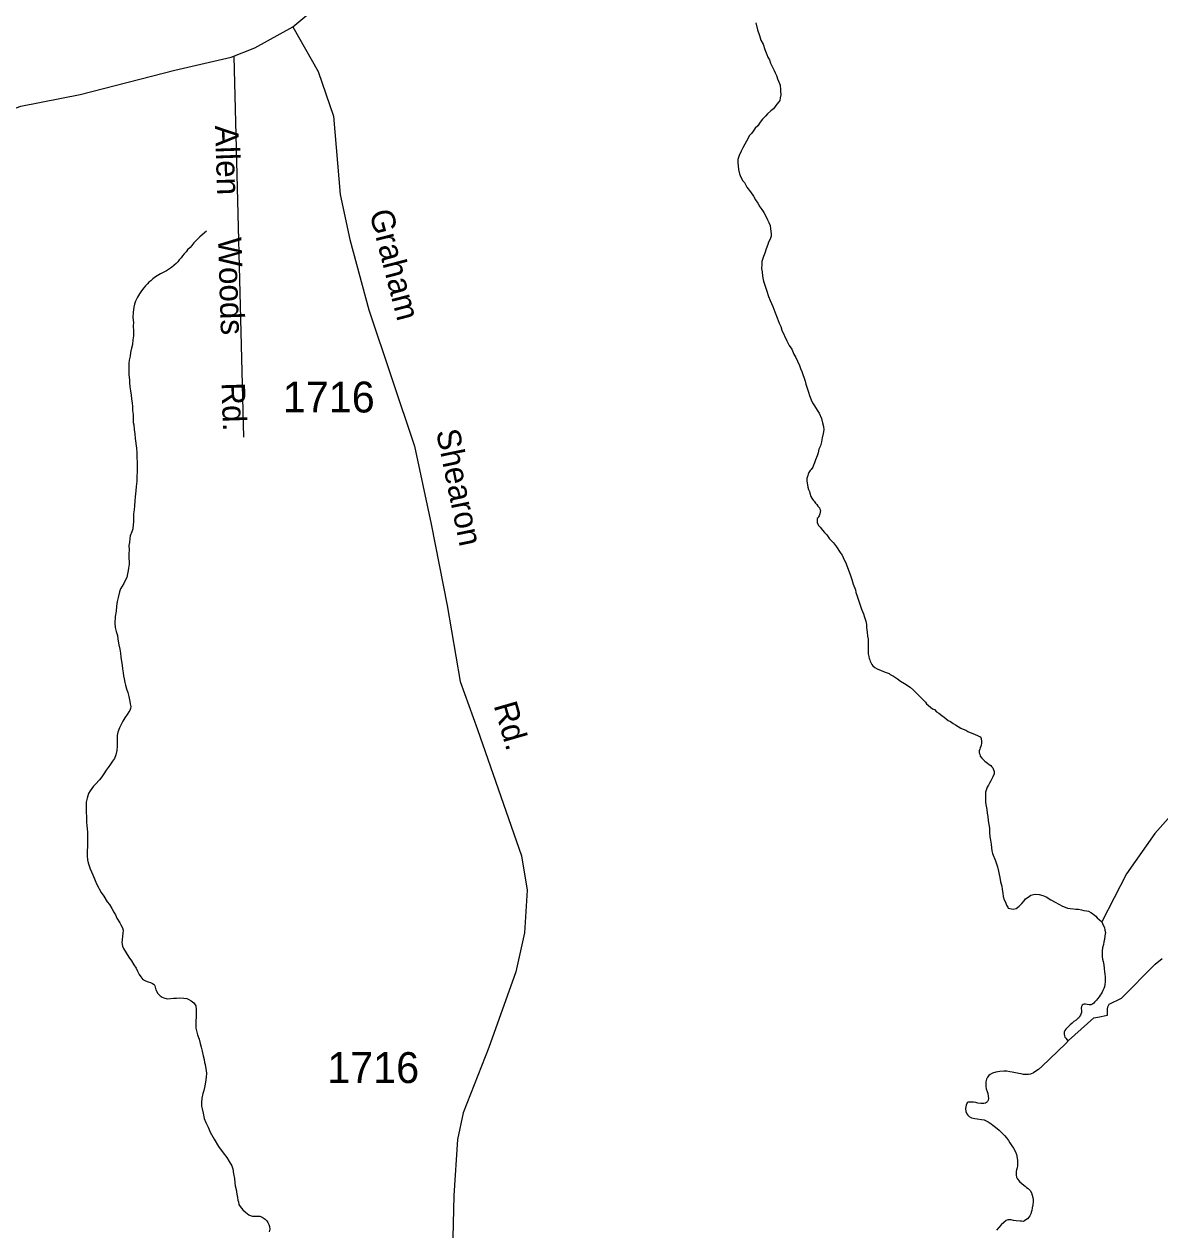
# Model space of a CAD drawing. Extents: x 2056842 to 2160602, y 826753 to 1016856.
# Drawn here: x 2121968 to 2126563, y 841891 to 846772 of the extents above; entities that cross this region are included whole.
import ezdxf

# ---------------------------------------------------------------- set-up
doc = ezdxf.new("R2010")
doc.units = 0
for name, color, linetype in [('Exist Hydrographic Creek Single Shore', 7, 'Continuous'), ('Exist Road Non-System Type 51', 7, 'Continuous'), ('Exist Road Non-System Type 51 Label', 7, 'Continuous'), ('Exist Road Secondary Type 41 Attributed', 7, 'Continuous'), ('Exist Road Secondary Type 51 Attributed', 7, 'Continuous'), ('Exist Road Secondary Type 51 Label', 7, 'Continuous'), ('Exist Road Secondary Type 51 Number Label', 7, 'Continuous')]:
    doc.layers.add(name, color=color, linetype=linetype)

msp = doc.modelspace()

# ---------------------------------------------------------------- linework, layer by layer
at = {"layer": 'Exist Hydrographic Creek Single Shore'}
for points in [[(2124928.5, 846776.8), (2124934.4, 846748.7), (2124942.6, 846726.4), (2124948.8, 846706.8), (2124957.2, 846690.9), (2124965, 846669.4), (2124973, 846648.7), (2124977.3, 846638.7), (2124983.4, 846627.3), (2124988, 846613.2), (2124996, 846597.4), (2125001.9, 846584.7), (2125005.8, 846575.2), (2125011.9, 846563.3), (2125013.8, 846559.4), (2125016.3, 846550.9), (2125020.2, 846541), (2125024.5, 846531), (2125026.5, 846525.4), (2125026.3, 846519.7), (2125028.4, 846511.3), (2125028.6, 846500), (2125028.8, 846485.3), (2125026.7, 846473.8), (2125025.1, 846463.2), (2125021, 846457.3), (2125013.2, 846447.9), (2124999.4, 846429.3), (2124989.2, 846421.1), (2124975.7, 846409), (2124967.5, 846398.8), (2124955.8, 846386.8), (2124946.1, 846374.5), (2124935.7, 846360.6), (2124925.8, 846350.3), (2124917.8, 846338.2), (2124910.4, 846328.4), (2124902.2, 846320.3), (2124890.6, 846298.5), (2124883, 846286.2), (2124875, 846271.6), (2124868.4, 846258), (2124861.2, 846240.1), (2124855.1, 846223.9), (2124855.3, 846212.1), (2124857.7, 846183.8), (2124861.6, 846166.1), (2124867.8, 846152.2), (2124876, 846138), (2124882.2, 846130.6), (2124892.2, 846112.4), (2124906.8, 846092.4), (2124918.2, 846074.8), (2124926.4, 846060.5), (2124936.5, 846046.5), (2124944.9, 846032.6), (2124953.1, 846020.9), (2124960.9, 846009.1), (2124971.1, 845989.3), (2124975.4, 845979.3), (2124981.4, 845969.4), (2124985.7, 845957), (2124987.8, 845942.9), (2124989.8, 845923.1), (2124990, 845913.4), (2124986.3, 845901.4), (2124980, 845889), (2124976.3, 845879.4), (2124970.5, 845862.8), (2124964.6, 845845), (2124958.8, 845830.5), (2124956.6, 845823.1), (2124952.9, 845810.7), (2124953.1, 845798.5), (2124950.8, 845783), (2124953.3, 845769.3), (2124955.4, 845751.1), (2124959.7, 845731.4), (2124965.6, 845710.6)], [(2122706.3, 845934.2), (2122678.7, 845910.4), (2122672.5, 845903.6), (2122662.7, 845894.1), (2122654.7, 845886), (2122646.5, 845875.5), (2122638.9, 845867.7), (2122629, 845857.8), (2122623.1, 845849.8), (2122614.9, 845841.7), (2122608.9, 845833.7), (2122603.4, 845825.6), (2122595.2, 845817.5), (2122589.7, 845809.4), (2122583.5, 845803.1), (2122573.7, 845795.2), (2122563.8, 845787), (2122551.7, 845779.1), (2122543.5, 845773), (2122530.2, 845766.5), (2122520, 845760.8), (2122499.9, 845748.4), (2122488, 845740.4), (2122480.4, 845732.3), (2122472.2, 845726.7), (2122466.4, 845720.2), (2122458.2, 845712.1), (2122452.3, 845704.1), (2122442.6, 845692.2), (2122434.6, 845680), (2122426.9, 845666.2), (2122418.5, 845650), (2122414.8, 845637.5), (2122411.3, 845626.3), (2122409, 845605.9), (2122407.6, 845583.8), (2122409.8, 845564), (2122409.4, 845549.8), (2122410, 845529.5), (2122410, 845509.6), (2122408.2, 845493.3), (2122406.6, 845475.3), (2122402.7, 845460), (2122398.8, 845441.9), (2122396.9, 845428), (2122392.8, 845411.6), (2122391, 845397.7), (2122391.2, 845381.4), (2122391.2, 845366), (2122391.4, 845351.8), (2122393.6, 845331.6), (2122393.6, 845321.4), (2122395.7, 845303.6), (2122398.2, 845287.8), (2122400.2, 845269.7), (2122402.7, 845255.5), (2122404.7, 845237.8), (2122406.6, 845223.7), (2122406.6, 845207.9), (2122409, 845191.7), (2122409.2, 845177.5), (2122409.2, 845159.6), (2122411.3, 845149.5), (2122413.5, 845130.1), (2122416, 845113.5), (2122417.6, 845093.8), (2122421.9, 845055.8), (2122424.4, 845036.4), (2122424.2, 845015.7), (2122424.6, 845000.3), (2122424.6, 844982), (2122425.2, 844960), (2122423.2, 844940.4), (2122423.2, 844922.1), (2122421.5, 844900.1), (2122419.9, 844882.1), (2122417.4, 844857.7), (2122416.2, 844842.1), (2122414.1, 844821.7), (2122412.7, 844806.1), (2122410.5, 844789.8), (2122410.5, 844769.9), (2122410.9, 844756), (2122409.2, 844746.1), (2122407, 844728.2), (2122403.3, 844715.8), (2122397.1, 844699.7), (2122395.1, 844689.9), (2122393.6, 844673.5), (2122391.6, 844661.2), (2122392.2, 844644), (2122392, 844627.4), (2122392, 844617.7), (2122392, 844607.9), (2122392.2, 844595.7), (2122392.2, 844585.6), (2122390.4, 844569.3), (2122388.7, 844559.8), (2122386.5, 844545.9), (2122382.8, 844531.9)], [(2124965.6, 845710.6), (2124972, 845690.5), (2124980, 845669.4), (2124986.1, 845652.7), (2124996.6, 845628.8), (2125004.8, 845607.3), (2125014.4, 845583.1), (2125023.2, 845561.8), (2125029.4, 845547.5), (2125033.5, 845533.5), (2125053.8, 845489.9), (2125063.4, 845471.4), (2125073.9, 845455.6), (2125081.7, 845435.7), (2125090.5, 845421.8), (2125096.2, 845407.6), (2125104.2, 845390.1), (2125108.5, 845377.7), (2125114.7, 845366.2), (2125127.2, 845325.8), (2125131.1, 845314.2), (2125135.4, 845298.6), (2125141.5, 845282.3), (2125145.4, 845267.9), (2125151.6, 845250.7), (2125157.5, 845238.4), (2125165.9, 845226.6), (2125176, 845208.4), (2125184.2, 845196.6), (2125194.2, 845175.3), (2125198.5, 845157.2), (2125202.4, 845143.2), (2125203.1, 845128.9), (2125200.8, 845115), (2125197.1, 845097.4), (2125193.4, 845080.8), (2125189.3, 845064.4), (2125183.4, 845050.8), (2125179.7, 845036.7), (2125176, 845024.7), (2125169.8, 845008.2), (2125166.1, 844996.1), (2125161.8, 844986.2), (2125158.2, 844978.3), (2125152.2, 844968.6), (2125148.1, 844964.4), (2125142.2, 844956.3), (2125140.5, 844949.7), (2125138.9, 844944.3), (2125134.6, 844931.9), (2125135, 844926.2), (2125134.8, 844922.2), (2125136.8, 844906.4), (2125138.9, 844896.8), (2125140.9, 844888.4), (2125145, 844880), (2125147.3, 844872.8), (2125151.2, 844860.1), (2125155.3, 844852.1), (2125157.3, 844848.6), (2125159.6, 844844.6), (2125163.5, 844840.3), (2125169.6, 844832.9), (2125175.4, 844826.7), (2125179.5, 844820.5), (2125185.6, 844814.2), (2125187.7, 844808.6), (2125189.5, 844802.7), (2125187.7, 844788.7), (2125183.8, 844780.9), (2125182.3, 844776.6), (2125179.9, 844772.5), (2125176.2, 844770.2), (2125176.2, 844766.1), (2125176.2, 844754.8), (2125182.1, 844742.1), (2125188.5, 844734.7), (2125198.3, 844723), (2125206.5, 844713.3), (2125215, 844704.7), (2125226.6, 844688.7), (2125242.8, 844671.3), (2125254.7, 844655.7), (2125269.3, 844633.2), (2125277.1, 844621.4), (2125285.5, 844603.1), (2125291.6, 844593.3), (2125297.6, 844575.7), (2125303.7, 844561.9), (2125310.1, 844543.8), (2125316, 844523.9), (2125322.6, 844504.2), (2125330.8, 844481.9), (2125332.7, 844470.2), (2125336.5, 844460.3), (2125340.4, 844448), (2125355.2, 844403.9), (2125363.4, 844384.4), (2125367.5, 844370.4), (2125373.7, 844354.4)], [(2127139, 844604.5), (2126904.8, 844286.3), (2126864.6, 844210.9), (2126811.8, 844040), (2126701.3, 843728.4), (2126648.6, 843615.3), (2126543.1, 843494.7), (2126427.6, 843331.4), (2126328.4, 843137.9)], [(2122382.8, 844531.9), (2122377, 844519.8), (2122371.1, 844507.3), (2122363.9, 844497), (2122357.1, 844485.4), (2122353, 844473.5), (2122347.7, 844451.2), (2122343.8, 844435.1), (2122341.8, 844415.6), (2122339.9, 844394.7), (2122336, 844373.8), (2122334.2, 844347.3), (2122336.4, 844329.5), (2122340.7, 844313), (2122345, 844297.4), (2122347.1, 844281.7), (2122351, 844259.6), (2122355.1, 844241.1), (2122357.8, 844225.7), (2122359.2, 844209.2), (2122361.7, 844191), (2122364.1, 844177.2), (2122366.2, 844161.5), (2122368.2, 844145.8), (2122370.5, 844133.2), (2122372.7, 844121.1), (2122374.6, 844107.1), (2122378.5, 844095.5), (2122382.6, 844081.5), (2122387.3, 844065.8), (2122390.8, 844049.4), (2122395.3, 844029.7), (2122396.9, 844019.7), (2122399.2, 844009.7), (2122398.6, 844001.6), (2122395.1, 843993.6), (2122391.6, 843987.7), (2122384, 843977.5), (2122375.8, 843963.7), (2122367.8, 843949.8), (2122361.9, 843939.4), (2122354.1, 843923.1), (2122346.5, 843905.2), (2122344.6, 843891.3), (2122344.2, 843877.1), (2122344.6, 843863.3), (2122344.8, 843849.5), (2122343, 843831.5), (2122338.9, 843813.5), (2122332.9, 843798.9), (2122325.6, 843787.5), (2122317.6, 843775.3), (2122307.9, 843763), (2122299.5, 843751.2), (2122289.9, 843736.5), (2122281.9, 843724.3), (2122272.2, 843712.4), (2122256, 843694.5), (2122248.5, 843686.3), (2122234.3, 843667.8), (2122228.6, 843656.5), (2122222.4, 843637.9), (2122218.5, 843622.3), (2122219.1, 843610.1), (2122218.7, 843597.9), (2122219.1, 843582.1), (2122219.8, 843562.5), (2122219.5, 843541.8), (2122221.6, 843526.1), (2122223.4, 843514), (2122224.3, 843500.1), (2122224.3, 843490), (2122224.5, 843473.7), (2122224.3, 843462.4), (2122224.7, 843444.1), (2122222.4, 843423.7), (2122222.6, 843404.2), (2122224.7, 843388.5), (2122226.9, 843376), (2122229.4, 843367.9), (2122235.1, 843352), (2122245.2, 843328.2), (2122255.2, 843304.3), (2122262, 843288.3), (2122280, 843256.8), (2122290.3, 843241), (2122304.2, 843218.6), (2122312.6, 843207.2), (2122322.7, 843191), (2122330.7, 843177.3), (2122337, 843165.3), (2122343.2, 843153), (2122355.1, 843133), (2122359.4, 843125.5), (2122365.3, 843113.2), (2122368, 843103.5), (2122367.2, 843091), (2122365.5, 843081.1), (2122363.9, 843063.1), (2122363.5, 843053.4)], [(2125373.7, 844354.4), (2125376.1, 844340.7), (2125375.9, 844329.7), (2125377.8, 844320.2), (2125378.2, 844310), (2125380.4, 844294.6), (2125382.1, 844282.2), (2125382.3, 844268.3), (2125382.5, 844254.1), (2125382.7, 844241.9), (2125382.9, 844230.5), (2125382.9, 844222.4), (2125384.9, 844212.3), (2125387, 844203.9), (2125389.5, 844198.3), (2125390.9, 844192.4), (2125397.4, 844180), (2125401.5, 844174.2), (2125409.8, 844166.8), (2125419.6, 844162.5), (2125435.2, 844154.8), (2125451.2, 844148.8), (2125467.2, 844142.7), (2125471.3, 844139.2), (2125485.4, 844131.5), (2125501.4, 844121.3), (2125513.9, 844111.3), (2125529.7, 844102), (2125552.1, 844087.7), (2125566.2, 844075.8), (2125576, 844065.8), (2125586.3, 844055.7), (2125598.2, 844043.7), (2125608.4, 844033.7), (2125614.4, 844026.3), (2125618.5, 844020.4), (2125642.9, 844000.5), (2125650.7, 843996.8), (2125658.7, 843988.3), (2125668.7, 843982.7), (2125681, 843972.4), (2125690.7, 843966.4), (2125698.9, 843959.1), (2125706.9, 843953.1), (2125715.5, 843948.9), (2125727, 843941.1), (2125735.4, 843935.4), (2125747.3, 843927.9), (2125757.7, 843921.8), (2125767.6, 843917.5), (2125777.6, 843913.9), (2125785.6, 843907.8), (2125795.5, 843903.9), (2125805.5, 843900.4), (2125815.3, 843896.1), (2125825.4, 843892.5), (2125833.6, 843888), (2125837.7, 843886.6), (2125839.9, 843879.8), (2125841.8, 843868.1), (2125841.8, 843862.4), (2125839.9, 843851.8), (2125836.3, 843842.2), (2125834, 843836.4), (2125832, 843829.8), (2125832.2, 843825.7), (2125832, 843821.7), (2125834.4, 843816.1), (2125836.1, 843808.5), (2125842.4, 843800.2), (2125854.5, 843788.3), (2125865, 843780.2), (2125872.6, 843774.2), (2125878.7, 843770.8), (2125882.2, 843766.6), (2125886.7, 843760.7), (2125893.1, 843746.7), (2125893.1, 843737), (2125886.7, 843724.6), (2125882.8, 843716.6), (2125878.9, 843708.3), (2125873.2, 843698.6), (2125869.3, 843690.7), (2125863.5, 843682.6), (2125861.5, 843674.4), (2125857.6, 843662), (2125857.6, 843644.1), (2125857.8, 843632.8), (2125857.8, 843620.2), (2125860.2, 843606.1), (2125862.1, 843592.4), (2125864.6, 843578.2), (2125866.4, 843564.1), (2125868.5, 843546.3), (2125870.9, 843532.2), (2125873, 843516.5), (2125873, 843498.6), (2125875.2, 843482.1), (2125877.1, 843468), (2125879.7, 843452.6)], [(2125879.7, 843452.6), (2125881.4, 843436.9), (2125883.4, 843424.4), (2125885.7, 843414.7), (2125898.2, 843384.9), (2125906, 843360.9), (2125910.3, 843342.8), (2125912.5, 843328.7), (2125914.8, 843316.6), (2125918.7, 843298.9), (2125923.2, 843282.5), (2125925.3, 843268.8), (2125927.3, 843253.1), (2125929.4, 843240.6), (2125933.5, 843226.6), (2125937.8, 843216.6), (2125941.7, 843205), (2125947.6, 843196.8), (2125949.4, 843192.9), (2125956, 843191.1), (2125969.7, 843189), (2125981.4, 843191.3), (2125993.9, 843201.6), (2126004, 843211.4), (2126013.6, 843223.3), (2126019.2, 843231.4), (2126029.6, 843237.9), (2126041.1, 843245.5), (2126051.4, 843248), (2126061, 843250.2), (2126075.1, 843248.1), (2126089.3, 843243.9), (2126103.2, 843238.6), (2126121.3, 843226.9), (2126139.5, 843216.8), (2126153.7, 843209), (2126169.3, 843201.4), (2126179.7, 843197), (2126189.8, 843193.4), (2126199.6, 843191.5), (2126213.8, 843189.8), (2126223.4, 843189.5), (2126233.6, 843189.2), (2126245.7, 843185.8), (2126255.6, 843183.9), (2126265.4, 843182), (2126273.8, 843180.3), (2126283.7, 843176), (2126290.2, 843171.7), (2126297.6, 843165.7), (2126304, 843159.9), (2126309.7, 843154.1), (2126328.4, 843137.9)], [(2126328.4, 843137.9), (2126334.1, 843124.1), (2126338.4, 843114.1), (2126340.1, 843104.1), (2126342.7, 843094.4), (2126340.5, 843080.5), (2126338.4, 843066.6), (2126336.8, 843056.7), (2126334.7, 843046.1), (2126331, 843032), (2126329, 843020.2), (2126329.2, 843008.4), (2126329.4, 842996.2), (2126331, 842986.2), (2126333.7, 842976.4), (2126336, 842963.9), (2126337.6, 842948.3), (2126339.3, 842935.4), (2126339.9, 842926.1), (2126341.7, 842914.8), (2126341.9, 842903.4), (2126341.7, 842894.1), (2126340.5, 842884.5), (2126338.4, 842874.7), (2126336.4, 842867.3), (2126332.5, 842859.8), (2126329, 842853.4), (2126324.9, 842846.3), (2126320.8, 842840.4), (2126316.9, 842834.1), (2126310.7, 842826.1), (2126306.9, 842820.2), (2126302.8, 842816.4), (2126298.7, 842812.1), (2126295.2, 842808.3), (2126291.3, 842805.2), (2126287.4, 842803.3), (2126283.1, 842801.9), (2126277.1, 842802), (2126269.3, 842803.6), (2126261.7, 842804), (2126257, 842804.3), (2126253.1, 842803.2), (2126248.2, 842800.3), (2126246.2, 842794.6), (2126244.9, 842787.8), (2126245.7, 842777.2), (2126245.1, 842770.8), (2126243.5, 842763.3), (2126241.4, 842759.1), (2126237.5, 842753.7), (2126234.7, 842749.6), (2126230.8, 842745.8), (2126223.6, 842739.1), (2126215.4, 842733.5), (2126208, 842727.3), (2126199.8, 842720.8), (2126195.7, 842717), (2126190.2, 842711.3), (2126182, 842703.2), (2126178.1, 842697.4), (2126176.2, 842691.1), (2126176.2, 842683.4), (2126177.5, 842675.9), (2126178.7, 842671.3), (2126181.8, 842666.4), (2126186.5, 842661.2), (2126192.6, 842657)], [(2122363.5, 843053.4), (2122365.8, 843039.3), (2122369.6, 843029.3), (2122380.3, 843011.9), (2122392, 842994.7), (2122402.7, 842979.7), (2122412.3, 842963.7), (2122420.7, 842949.8), (2122426.7, 842937.9), (2122433, 842924), (2122440, 842914.9)], [(2126192.6, 842657), (2126295.4, 842748.6), (2126311.2, 842752.2), (2126350.3, 842759.7), (2126350.9, 842768.5), (2126350.9, 842776.6), (2126350.9, 842784), (2126352.2, 842793.9), (2126357.3, 842804.5), (2126408.1, 842828.9), (2126543.7, 842966.2), (2126572, 842988.6)], [(2122440, 842914.9), (2122448, 842904.7), (2122459.3, 842898.1), (2122469.3, 842894.6), (2122478.9, 842891.9), (2122487.3, 842888.2), (2122493.3, 842884), (2122496.8, 842878.3), (2122501.3, 842862.5), (2122508.3, 842847.7), (2122517.7, 842838.5), (2122525.7, 842832.5), (2122533.5, 842829.3), (2122547, 842825.6), (2122559.5, 842827), (2122572.4, 842828.2), (2122583.7, 842829), (2122597.9, 842829.7), (2122614.3, 842829.2), (2122626, 842827.4), (2122633.8, 842823.8), (2122643.8, 842817.8), (2122653.9, 842809.4), (2122662.3, 842798), (2122664.3, 842783.1), (2122664.3, 842770.1), (2122664.3, 842754.3), (2122662.7, 842733.9), (2122662.7, 842718.4), (2122662.5, 842707.5), (2122664.7, 842696.2), (2122669.2, 842679.7), (2122675.4, 842662.2), (2122679.7, 842644.8), (2122683.6, 842630.1), (2122687.7, 842614.4), (2122691.8, 842594.7), (2122695.7, 842579.9), (2122697.9, 842568.2), (2122700.4, 842560.1), (2122702, 842550.1), (2122704.5, 842536), (2122705.3, 842523.7), (2122704.7, 842510), (2122703.5, 842497.6), (2122700.8, 842480.6), (2122697.9, 842466.4), (2122695.1, 842454.2), (2122691.4, 842442.2), (2122687.1, 842424.2), (2122685.4, 842406.2), (2122685.6, 842392), (2122687.7, 842379.9), (2122692.2, 842362.6), (2122696.7, 842342), (2122702.4, 842325.3), (2122712.1, 842306.4), (2122720.7, 842286.4), (2122736.7, 842258), (2122754.7, 842228.5), (2122773.2, 842201.8), (2122787.7, 842183.4), (2122797.6, 842166.8), (2122807.6, 842150.3), (2122811.7, 842137.1), (2122815.4, 842117.9), (2122818.3, 842099.2), (2122820.4, 842081.1), (2122822.2, 842069.4), (2122825.1, 842054), (2122828.1, 842035.7), (2122830.8, 842021.9), (2122832.9, 842011), (2122835.1, 842003.8), (2122836.8, 841993.8), (2122841.3, 841985.4), (2122853.2, 841971.4), (2122863.4, 841962.2), (2122877.4, 841951.9), (2122885.8, 841947.8), (2122891.7, 841945.7), (2122913.4, 841946.1), (2122921.4, 841946.1), (2122931.5, 841942.5), (2122943.4, 841934.2), (2122949.7, 841926.8), (2122953.8, 841920.9), (2122957.5, 841912.6), (2122960, 841904.1), (2122961.8, 841892.8), (2122959.8, 841883.1)], [(2126192.6, 842657), (2126182.4, 842644.7), (2126085.4, 842551.5), (2126071.5, 842539.8), (2126057.5, 842530.1), (2126051.8, 842526.2), (2126039.5, 842521.5), (2126031.7, 842519.9), (2126025.5, 842519.2), (2126017.5, 842519.6), (2126011.6, 842519.7), (2126001.7, 842521.6), (2125991.9, 842523.5), (2125965.4, 842528.7), (2125955.6, 842530.6), (2125943.7, 842532.4), (2125931.8, 842532.6), (2125915.6, 842532.2), (2125899.6, 842528.5), (2125885.9, 842524.9), (2125875.6, 842519.9), (2125870.7, 842515.1), (2125866, 842508.1), (2125861.9, 842500.6), (2125858.4, 842490.1), (2125858.2, 842478.4), (2125858.4, 842471.9), (2125860.5, 842462.2), (2125863.7, 842450.4), (2125866.6, 842442.2), (2125868.2, 842432.2), (2125868.9, 842422.4), (2125867.6, 842415.3), (2125865.2, 842410.4), (2125861.5, 842406.5), (2125856.8, 842403.9), (2125851, 842402.4), (2125844.9, 842401.7), (2125838.9, 842401.8), (2125827, 842403.6), (2125818.8, 842405.6), (2125808.8, 842407.2), (2125800.8, 842407.5), (2125792.8, 842407.5), (2125786.8, 842407.6), (2125783.1, 842405.4), (2125778.8, 842395.8), (2125777, 842381.9), (2125777.6, 842370.1), (2125781.3, 842361), (2125785.4, 842355.5), (2125791.1, 842349.3), (2125800.2, 842344.4), (2125813.7, 842341.5), (2125823.5, 842339.6), (2125841.6, 842337.7), (2125852.3, 842336.1), (2125859.4, 842332.6), (2125868.7, 842327.5), (2125879.9, 842320.5), (2125887.7, 842314.4), (2125898, 842306.4), (2125912.1, 842294.5), (2125917.9, 842288.8), (2125926.3, 842280.2), (2125933.9, 842272.6), (2125942.5, 842262.8), (2125950.1, 842252.7), (2125956.2, 842242.8), (2125964.4, 842231), (2125970.4, 842221.2), (2125978.2, 842207), (2125982.7, 842195.4), (2125985.9, 842181.5), (2125987.2, 842170.8), (2125987, 842159.5), (2125987, 842149.3), (2125985.1, 842141.1), (2125983.3, 842133.2), (2125981.8, 842126.6), (2125981.4, 842121), (2125981.2, 842112.5), (2125982.9, 842104.5), (2125985.9, 842098), (2125989.6, 842093.7), (2125995.2, 842086.8), (2126005.6, 842077.5)], [(2126005.6, 842077.5), (2126017.9, 842067.6), (2126023.9, 842062.6), (2126029.8, 842057.6), (2126037.8, 842049.9), (2126043.6, 842040.9), (2126046.4, 842031.6), (2126048.5, 842021.9), (2126050.3, 842011.9), (2126050.1, 842005.5), (2126048.7, 841991.5), (2126046.6, 841980), (2126045, 841969.3), (2126042.7, 841962), (2126040.9, 841955.3), (2126037, 841947.4), (2126033.1, 841941.9), (2126027.4, 841935.4), (2126021.2, 841931.1), (2126014.9, 841927.2), (2126009.1, 841924.8), (2126003.2, 841925.3), (2125997.2, 841925.4), (2125981.4, 841927.4), (2125971, 841929), (2125960.7, 841930.9), (2125953.1, 841930.9), (2125947.2, 841931), (2125940.8, 841929.1), (2125931, 841920.8), (2125921.2, 841910.5), (2125911.1, 841900.7), (2125901.5, 841888.8)]]:
    msp.add_lwpolyline(points, dxfattribs=at)
at = {"layer": 'Exist Road Non-System Type 51'}
msp.add_line((2122816.8, 846641.3), (2122855.5, 845100), dxfattribs=at)
at = {"layer": 'Exist Road Secondary Type 41 Attributed'}
msp.add_lwpolyline([(2123054.7, 846760.8), (2123157.2, 846580.4), (2123219.5, 846399.5), (2123246.5, 846081.5), (2123284.9, 845899.7), (2123361.8, 845614.9), (2123547.7, 845063.1), (2123614.1, 844747.2), (2123679.6, 844417.7), (2123731.5, 844110.1), (2123802.1, 843916.8), (2123979.7, 843404.5), (2124002.5, 843265.2), (2123992.1, 843092.7), (2123956.8, 842934.8), (2123847.8, 842628.2), (2123743.9, 842364.2), (2123721.1, 842256.2), (2123706.6, 842029.6), (2123693.1, 841459.1)], dxfattribs=at)
at = {"layer": 'Exist Road Secondary Type 51 Attributed'}
for points in [[(2123054.7, 846760.8), (2123300.8, 846967.1), (2123623.8, 847275.1), (2123783.8, 847438.3)], [(2119973.9, 845556), (2119984.3, 845559.4), (2120394.8, 845715.4), (2120893.6, 845969.2), (2121363, 846195.5), (2121697.4, 846347.6), (2121954.9, 846439.9), (2122194.3, 846487.4), (2122577.2, 846585.3), (2122805.3, 846638.6), (2122901.2, 846675.7), (2123054.7, 846760.8)]]:
    msp.add_lwpolyline(points, dxfattribs=at)

# ---------------------------------------------------------------- texts
at = {"layer": 'Exist Road Non-System Type 51 Label'}
for s, rotation, p in [('Allen', 271.951, (2122739.6, 846360.8)), ('Woods', 271.8286, (2122751.9, 845907.3)), ('Rd.', 271.8286, (2122766.2, 845320.1))]:
    msp.add_text(s, height=95, rotation=rotation, dxfattribs=at).set_placement(p)
at = {"layer": 'Exist Road Secondary Type 51 Label'}
for s, rotation, p in [('Graham', 284.5255, (2123364, 846009.2)), ('Shearon', 281.6575, (2123633.9, 845123.1)), ('Rd.', 286.1447, (2123866.8, 844014))]:
    msp.add_text(s, height=95, rotation=rotation, dxfattribs=at).set_placement(p)
at = {"layer": 'Exist Road Secondary Type 51 Number Label'}
for p in [(2123014.4, 845199.7), (2123194.1, 842485.1)]:
    msp.add_text('1716', height=125, dxfattribs=at).set_placement(p)

doc.saveas('drawing.dxf')
